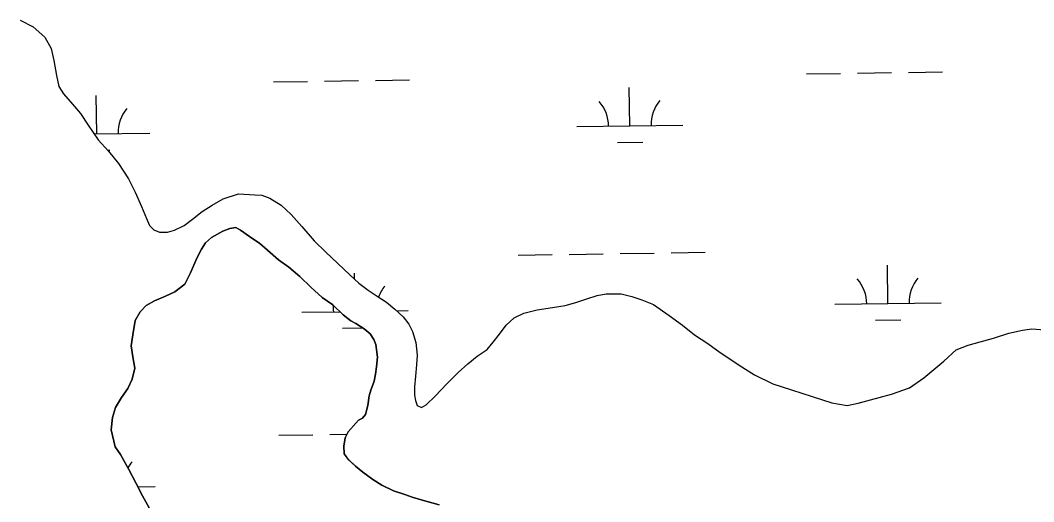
# Model space of a CAD drawing. Extents: x 3807117 to 3845308, y 337856 to 363736.
# Drawn here: x 3812069 to 3813023, y 345193 to 345647 of the extents above; entities that cross this region are included whole.
import ezdxf

# ---------------------------------------------------------------- set-up
doc = ezdxf.new("R2010")
doc.units = 0
doc.layers.add('V-TOPO-SHOR', color=7, linetype='Continuous')
doc.layers.add('V-WETL-SWMP', color=7, linetype='Continuous')

msp = doc.modelspace()

# ---------------------------------------------------------------- linework, layer by layer
at = {"layer": 'V-TOPO-SHOR'}
for points in [[(3812068.66, 345646.56), (3812080.85, 345640.4), (3812091.7, 345630.68), (3812097.71, 345620.03), (3812100.24, 345608.55), (3812102.63, 345594.42), (3812105, 345584.29), (3812109.41, 345577.35), (3812117.83, 345567.62), (3812125.43, 345558.95), (3812132.49, 345547.78), (3812141.99, 345533.97), (3812151.7, 345523.2), (3812161.19, 345511.88), (3812170.54, 345497.17), (3812176.85, 345484.63), (3812182.95, 345471.2), (3812187.45, 345459.87)], [(3812187.45, 345459.87), (3812190.26, 345453.45), (3812194.43, 345449.39), (3812199.83, 345447.13), (3812207.28, 345447.23), (3812213.96, 345449.08), (3812223.07, 345453.36), (3812230.8, 345459.39), (3812239.82, 345466.41), (3812249.23, 345472.45), (3812259.55, 345478.41), (3812274.2, 345483.32), (3812289.48, 345482.08), (3812295.95, 345481.87), (3812303.71, 345479.09), (3812314.14, 345472.51), (3812323.6, 345463.57), (3812333.74, 345452.5), (3812345.26, 345438.78), (3812356.24, 345428.4), (3812367.6, 345417.72), (3812378.88, 345406.81), (3812387.34, 345399.01), (3812396.26, 345392.5), (3812404.64, 345386.83), (3812413.32, 345381.31), (3812421.32, 345374.72), (3812429.25, 345367.52), (3812434.52, 345360.47), (3812438.04, 345353.64), (3812441.03, 345343.09), (3812442.29, 345331.31), (3812441.71, 345322.26), (3812440.68, 345311.47), (3812439.87, 345301.51), (3812439.9, 345293.6), (3812440.68, 345288.74), (3812442.36, 345284.03), (3812446.32, 345281.99), (3812450.95, 345284.44), (3812459.21, 345292.75), (3812470.35, 345304.19), (3812480.8, 345315.02), (3812490.12, 345323.25), (3812498.84, 345330.5), (3812508.25, 345336.77), (3812514, 345343.62), (3812519.75, 345351.17), (3812526.26, 345359.4), (3812533.61, 345366.57), (3812542.72, 345370.93), (3812555.33, 345373.86), (3812569.84, 345376.26), (3812581.77, 345377.97), (3812591.56, 345380.81), (3812602.04, 345384.27), (3812611.76, 345387.49), (3812620.34, 345389.11), (3812634.33, 345389.01), (3812644.37, 345386.38), (3812653.8, 345383.29), (3812664.84, 345378.92), (3812679.54, 345368.78), (3812692.04, 345359.47), (3812703.54, 345350.31), (3812716.11, 345342.14), (3812727.54, 345333.82), (3812737.52, 345327.16), (3812745.36, 345321.94), (3812759.91, 345312.79), (3812777.19, 345304.41), (3812794.84, 345298.54), (3812814.32, 345292.52), (3812832.73, 345286.35), (3812847.11, 345283.88), (3812857.59, 345285.97), (3812877.18, 345291.58), (3812888.95, 345294.58), (3812905.81, 345300.41), (3812919.31, 345309.88), (3812938.11, 345325.75), (3812949.86, 345336.2), (3812961.09, 345340.8), (3812972.25, 345343.72), (3812984.86, 345347.34), (3812999.21, 345352.02), (3813012.27, 345354.95), (3813021.16, 345355.96), (3813033.25, 345355.17)], [(3812463.13, 345190.32), (3812446.21, 345195.07), (3812437.74, 345197.56), (3812430.65, 345200.05), (3812420.13, 345203.44), (3812409.14, 345208.89), (3812400.44, 345214.35), (3812391.05, 345221.17), (3812384.17, 345226.86), (3812377.53, 345233.02), (3812373.62, 345238.49), (3812373.37, 345245.57), (3812374.49, 345253.34), (3812377.44, 345259.07), (3812387.23, 345270.07), (3812390.89, 345272.14), (3812393.62, 345275.57), (3812395.87, 345283.81), (3812397.21, 345292.95), (3812398.8, 345298.44), (3812401.74, 345306.91), (3812403.09, 345313.54), (3812403.99, 345320.17), (3812404.87, 345329.32), (3812403.46, 345341.19), (3812401.62, 345345.99), (3812397.94, 345351.23), (3812392.44, 345356.01), (3812384.43, 345361.02), (3812379.85, 345363.74), (3812372.75, 345369.21), (3812362.89, 345378.54), (3812353.04, 345385.6), (3812342.27, 345395.16), (3812331.72, 345405.41), (3812321.41, 345414.06), (3812311.79, 345421.12), (3812301.48, 345430), (3812294.15, 345436.37), (3812284.53, 345442.97), (3812276.05, 345449.11), (3812271.47, 345451.38), (3812265.99, 345450.68), (3812259.37, 345448.15), (3812248.65, 345442.17), (3812243.18, 345437.12), (3812239.31, 345431.17), (3812234.77, 345422.47), (3812228.87, 345408.74), (3812223.65, 345397.98), (3812214.08, 345390.87), (3812205.4, 345386.95), (3812195.14, 345382.58), (3812187.15, 345377.98), (3812181.45, 345372.02), (3812176.91, 345363.78), (3812174.67, 345350.29), (3812173.1, 345340.23), (3812174.73, 345329.72), (3812176.37, 345318.99), (3812174.12, 345308.7), (3812169.8, 345299.77), (3812163.89, 345291.52), (3812158.2, 345281.91), (3812155.49, 345272.53), (3812154.16, 345260.87), (3812157.87, 345245.11), (3812162.92, 345237.81), (3812170.96, 345223.67), (3812177.86, 345210.44), (3812183.61, 345198.8), (3812190.04, 345187.62)]]:
    msp.add_lwpolyline(points, dxfattribs=at)
at = {"layer": 'V-WETL-SWMP'}
for p, q in [((3812068.66, 345646.56), (3812080.85, 345640.4)), ((3812080.85, 345640.4), (3812091.7, 345630.68)), ((3812091.7, 345630.68), (3812097.71, 345620.03)), ((3812097.71, 345620.03), (3812100.24, 345608.55)), ((3812100.24, 345608.55), (3812102.63, 345594.42)), ((3812856.9, 345596.8), (3812888.9, 345597.28)), ((3812904.9, 345597.52), (3812936.9, 345598)), ((3812102.63, 345594.42), (3812105, 345584.29)), ((3812307.06, 345588.56), (3812339.05, 345589.04)), ((3812355.05, 345589.28), (3812387.05, 345589.76)), ((3812403.05, 345590), (3812435.04, 345590.48)), ((3812808.91, 345596.08), (3812840.91, 345596.56)), ((3812105, 345584.29), (3812109.41, 345577.35)), ((3812642.56, 345547.15), (3812642.02, 345583.15)), ((3812109.41, 345577.35), (3812117.84, 345567.62)), ((3812140.71, 345539.63), (3812140.17, 345575.63)), ((3812117.84, 345567.62), (3812125.43, 345558.95)), ((3812125.43, 345558.95), (3812132.49, 345547.78)), ((3812132.49, 345547.78), (3812141.99, 345533.97)), ((3812138.12, 345539.59), (3812190.7, 345540.38)), ((3812592.57, 345546.4), (3812692.55, 345547.9)), ((3812141.99, 345533.97), (3812151.7, 345523.19)), ((3812630.79, 345531.54), (3812654.79, 345531.9)), ((3812150.66, 345524.35), (3812152.94, 345524.38)), ((3812151.7, 345523.19), (3812161.19, 345511.88)), ((3812161.19, 345511.88), (3812170.54, 345497.17)), ((3812170.54, 345497.17), (3812176.85, 345484.63)), ((3812176.85, 345484.63), (3812182.95, 345471.19)), ((3812259.55, 345478.41), (3812274.2, 345483.32)), ((3812274.2, 345483.32), (3812289.48, 345482.08)), ((3812249.23, 345472.45), (3812259.55, 345478.41)), ((3812289.48, 345482.08), (3812295.95, 345481.87)), ((3812295.95, 345481.87), (3812303.71, 345479.08)), ((3812303.71, 345479.08), (3812314.14, 345472.5)), ((3812182.95, 345471.19), (3812187.44, 345459.87)), ((3812230.8, 345459.39), (3812239.83, 345466.41)), ((3812239.83, 345466.41), (3812249.23, 345472.45)), ((3812314.14, 345472.5), (3812323.6, 345463.57)), ((3812323.6, 345463.57), (3812333.74, 345452.5)), ((3812187.44, 345459.87), (3812190.26, 345453.45)), ((3812223.07, 345453.36), (3812230.8, 345459.39)), ((3812190.26, 345453.45), (3812194.43, 345449.39)), ((3812194.43, 345449.39), (3812199.83, 345447.13)), ((3812199.83, 345447.13), (3812207.28, 345447.23)), ((3812207.28, 345447.23), (3812213.96, 345449.08)), ((3812213.96, 345449.08), (3812223.07, 345453.36)), ((3812333.74, 345452.5), (3812345.26, 345438.78)), ((3812345.26, 345438.78), (3812356.24, 345428.4)), ((3812356.24, 345428.4), (3812367.6, 345417.72)), ((3812537.53, 345425.49), (3812569.52, 345425.97)), ((3812585.52, 345426.21), (3812617.52, 345426.69)), ((3812633.52, 345426.93), (3812665.51, 345427.41)), ((3812681.51, 345427.65), (3812713.51, 345428.13)), ((3812367.6, 345417.72), (3812378.88, 345406.81)), ((3812885.56, 345379.96), (3812885.02, 345415.96)), ((3812378.88, 345406.81), (3812387.34, 345399.01)), ((3812383.26, 345402.78), (3812383.17, 345408.44)), ((3812387.34, 345399.01), (3812396.26, 345392.5)), ((3812396.26, 345392.5), (3812404.64, 345386.83)), ((3812602.04, 345384.27), (3812611.76, 345387.49)), ((3812611.76, 345387.49), (3812620.34, 345389.11)), ((3812620.34, 345389.11), (3812634.33, 345389.01)), ((3812634.33, 345389.01), (3812644.37, 345386.38)), ((3812404.64, 345386.83), (3812413.32, 345381.31)), ((3812413.32, 345381.31), (3812421.32, 345374.72)), ((3812569.84, 345376.26), (3812581.77, 345377.97)), ((3812581.77, 345377.97), (3812591.56, 345380.81)), ((3812591.56, 345380.81), (3812602.04, 345384.27)), ((3812644.37, 345386.38), (3812653.8, 345383.29)), ((3812653.8, 345383.29), (3812664.84, 345378.92)), ((3812664.84, 345378.92), (3812679.54, 345368.78)), ((3812835.57, 345379.21), (3812935.56, 345380.71)), ((3812333.72, 345371.69), (3812369.56, 345372.23)), ((3812421.32, 345374.72), (3812429.25, 345367.52)), ((3812423.18, 345373.03), (3812433.71, 345373.19)), ((3812533.61, 345366.57), (3812542.72, 345370.93)), ((3812542.72, 345370.93), (3812555.33, 345373.86)), ((3812555.33, 345373.86), (3812569.84, 345376.26)), ((3812679.54, 345368.78), (3812692.04, 345359.47)), ((3812429.25, 345367.52), (3812434.52, 345360.47)), ((3812434.52, 345360.47), (3812438.04, 345353.64)), ((3812519.75, 345351.17), (3812526.26, 345359.4)), ((3812526.26, 345359.4), (3812533.61, 345366.57)), ((3812692.04, 345359.47), (3812703.54, 345350.31)), ((3812873.8, 345364.35), (3812897.79, 345364.71)), ((3812371.94, 345356.83), (3812390.68, 345357.11)), ((3812438.04, 345353.64), (3812441.03, 345343.09)), ((3812514, 345343.62), (3812519.75, 345351.17)), ((3812703.54, 345350.31), (3812716.11, 345342.14)), ((3812984.86, 345347.33), (3812999.21, 345352.02)), ((3812999.21, 345352.02), (3813012.27, 345354.95)), ((3813012.27, 345354.95), (3813021.16, 345355.96)), ((3813021.16, 345355.96), (3813033.25, 345355.17)), ((3812441.03, 345343.09), (3812442.29, 345331.31)), ((3812508.25, 345336.77), (3812514, 345343.62)), ((3812716.11, 345342.14), (3812727.54, 345333.82)), ((3812949.86, 345336.2), (3812961.09, 345340.8)), ((3812961.09, 345340.8), (3812972.25, 345343.72)), ((3812972.25, 345343.72), (3812984.86, 345347.33)), ((3812442.29, 345331.31), (3812441.71, 345322.26)), ((3812490.12, 345323.25), (3812498.84, 345330.5)), ((3812498.84, 345330.5), (3812508.25, 345336.77)), ((3812727.54, 345333.82), (3812737.52, 345327.16)), ((3812938.11, 345325.75), (3812949.86, 345336.2)), ((3812441.71, 345322.26), (3812440.68, 345311.47)), ((3812480.8, 345315.02), (3812490.12, 345323.25)), ((3812737.52, 345327.16), (3812745.36, 345321.94)), ((3812745.36, 345321.94), (3812759.91, 345312.79)), ((3812919.31, 345309.88), (3812938.11, 345325.75)), ((3812440.68, 345311.47), (3812439.87, 345301.51)), ((3812470.35, 345304.19), (3812480.8, 345315.02)), ((3812759.91, 345312.79), (3812777.19, 345304.41)), ((3812439.87, 345301.51), (3812439.9, 345293.6)), ((3812459.21, 345292.75), (3812470.35, 345304.19)), ((3812777.19, 345304.41), (3812794.84, 345298.54)), ((3812905.81, 345300.41), (3812919.31, 345309.88)), ((3812439.9, 345293.6), (3812440.68, 345288.74)), ((3812450.95, 345284.44), (3812459.21, 345292.75)), ((3812794.84, 345298.54), (3812814.32, 345292.52)), ((3812814.32, 345292.52), (3812832.73, 345286.34)), ((3812877.18, 345291.58), (3812888.95, 345294.58)), ((3812888.95, 345294.58), (3812905.81, 345300.41)), ((3812440.68, 345288.74), (3812442.36, 345284.03)), ((3812442.36, 345284.03), (3812446.32, 345281.99)), ((3812446.32, 345281.99), (3812450.95, 345284.44)), ((3812832.73, 345286.34), (3812847.11, 345283.88)), ((3812847.11, 345283.88), (3812857.59, 345285.97)), ((3812857.59, 345285.97), (3812877.18, 345291.58)), ((3812312.04, 345255.92), (3812344.04, 345256.4)), ((3812360.04, 345256.64), (3812376.32, 345256.89)), ((3812179.31, 345207.5), (3812195.69, 345207.74))]:
    msp.add_line(p, q, dxfattribs=at)
msp.add_lwpolyline([(3812190.04, 345187.62), (3812183.61, 345198.8), (3812177.86, 345210.44), (3812170.96, 345223.67), (3812162.92, 345237.81), (3812157.87, 345245.11), (3812154.16, 345260.87), (3812155.49, 345272.53), (3812158.2, 345281.91), (3812163.89, 345291.52), (3812169.8, 345299.77), (3812174.12, 345308.7), (3812176.37, 345318.99), (3812174.73, 345329.72), (3812173.1, 345340.23), (3812174.67, 345350.29), (3812176.91, 345363.78), (3812181.46, 345372.02), (3812187.15, 345377.98), (3812195.13, 345382.58), (3812205.4, 345386.95), (3812214.08, 345390.87), (3812223.65, 345397.98), (3812228.87, 345408.74), (3812234.77, 345422.47), (3812239.31, 345431.17), (3812243.18, 345437.12), (3812248.65, 345442.17), (3812259.37, 345448.15), (3812265.99, 345450.68), (3812271.47, 345451.38), (3812276.05, 345449.11), (3812284.53, 345442.97), (3812294.15, 345436.37), (3812301.48, 345430), (3812311.79, 345421.12), (3812321.41, 345414.06), (3812331.72, 345405.41), (3812342.27, 345395.16), (3812353.04, 345385.6), (3812362.89, 345378.54), (3812372.75, 345369.21), (3812379.85, 345363.74), (3812384.43, 345361.02), (3812392.44, 345356.01), (3812397.94, 345351.23), (3812401.62, 345345.99), (3812403.46, 345341.19), (3812404.87, 345329.32), (3812403.98, 345320.17), (3812403.09, 345313.54), (3812401.74, 345306.91), (3812398.8, 345298.44), (3812397.22, 345292.95), (3812395.87, 345283.81), (3812393.62, 345275.57), (3812390.88, 345272.14), (3812387.23, 345270.07), (3812377.44, 345259.07), (3812374.49, 345253.34), (3812373.37, 345245.57), (3812373.62, 345238.49), (3812377.52, 345233.02), (3812384.17, 345226.86), (3812391.05, 345221.17), (3812400.44, 345214.35), (3812409.14, 345208.89), (3812420.13, 345203.44), (3812430.65, 345200.05), (3812437.74, 345197.56), (3812446.21, 345195.07), (3812463.13, 345190.32)], dxfattribs=at)
for centre, start, end in [((3812587.32, 345546.8), 0.08653, 41.63019), ((3812697.79, 345548.45), 140.08653, 181.63019), ((3812195.94, 345540.94), 140.08653, 181.63019), ((3812830.32, 345379.61), 0.08653, 41.63019), ((3812940.79, 345381.26), 140.08653, 181.63019), ((3812438.94, 345373.74), 140.08653, 159.6117), ((3812328.47, 345372.09), 0.08653, 10.12393), ((3812200.92, 345208.3), 140.08653, 151.18146)]:
    msp.add_arc(centre, 35.25, start, end, dxfattribs=at)

doc.saveas('drawing.dxf')
